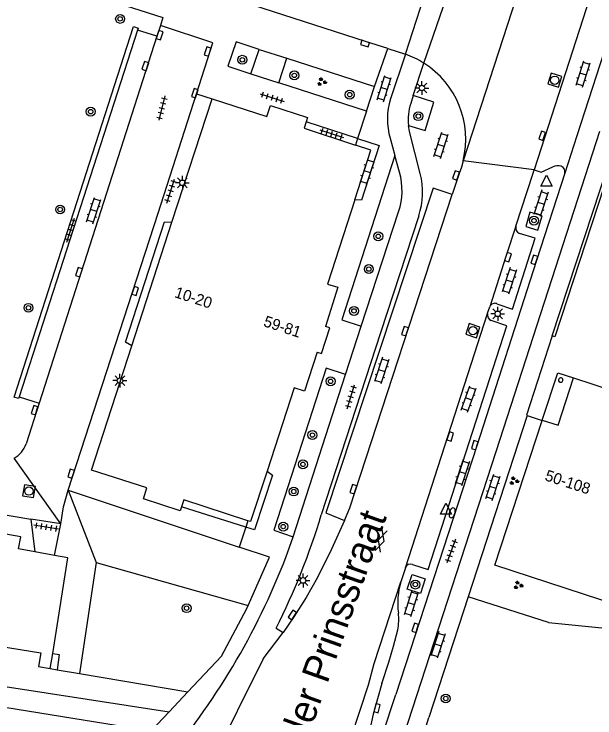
# Model space of a CAD drawing. Extents: x 132994 to 136000, y 393499 to 395512.
# Drawn here: x 133887.2 to 133939.3, y 395045.3 to 395108.5 of the extents above; entities that cross this region are included whole.
import ezdxf

# ---------------------------------------------------------------- set-up
doc = ezdxf.new("R2010")
doc.units = 0
for name, color, linetype in [('gg-afsc-muur', 7, 'Continuous'), ('gg-anno-huisnummerreeks BGT', 7, 'Continuous'), ('gg-anno-openbare ruimte label', 7, 'Continuous'), ('gg-bbg-hoofdgebouw', 7, 'Continuous'), ('gg-bbg-onder overbouw', 7, 'Continuous'), ('gg-bbg-pand overbouw', 7, 'Continuous'), ('gg-bbg-pilaar onder overbouw', 7, 'Continuous'), ('gg-knt-verharding', 7, 'Continuous'), ('gg-knt-verharding nz', 7, 'Continuous'), ('gt-grn-groengrens', 7, 'Continuous'), ('gt-grn-vlakafsluiter', 7, 'Continuous'), ('gt-grn-weggrens', 7, 'Continuous'), ('gt-symb-boom', 7, 'Continuous'), ('gt-symb-brandkraan', 7, 'Continuous'), ('gt-symb-gesloten verharding', 7, 'Continuous'), ('gt-symb-groenvak', 7, 'Continuous'), ('gt-symb-klinker verharding', 7, 'Continuous'), ('gt-symb-kolk', 7, 'Continuous'), ('gt-symb-lichtmast', 7, 'Continuous'), ('gt-symb-rioolschacht', 7, 'Continuous'), ('gt-symb-tegel verharding', 7, 'Continuous'), ('gt-symb-waterafsluiter', 7, 'Continuous')]:
    doc.layers.add(name, color=color, linetype=linetype)

# ---------------------------------------------------------------- blocks, each defined once
blk = doc.blocks.new('gt0-RS')
at = {"layer": 'gt-symb-rioolschacht'}
blk.add_lwpolyline([(-0.5, -0.5), (0.5, -0.5), (0.5, 0.5), (-0.5, 0.5)], close=True, dxfattribs=at)
blk.add_circle((0, 0), 0.375, dxfattribs=at)
blk = doc.blocks.new('gt0-KL1')
at = {"layer": 'gt-symb-klinker verharding'}
for p, q in [((-1.15, 0.3), (1.15, 0.3)), ((-1, -0.3), (-1, 0.3)), ((-0.5, 0.3), (-0.5, 0.45)), ((0, -0.3), (0, 0.3)), ((0.5, 0.3), (0.5, 0.45)), ((1, -0.3), (1, 0.3)), ((-1.15, -0.3), (1.15, -0.3)), ((-0.5, -0.45), (-0.5, -0.3)), ((0.5, -0.45), (0.5, -0.3))]:
    blk.add_line(p, q, dxfattribs=at)
blk = doc.blocks.new('gt0-LMAST')
at = {"layer": 'gt-symb-lichtmast'}
for p, q in [((-0.182, 0.173), (-0.447, 0.438)), ((-0.005, 0.246), (-0.005, 0.621)), ((0.172, 0.173), (0.437, 0.438)), ((-0.255, -0.004), (-0.63, -0.004)), ((-0.182, -0.181), (-0.447, -0.446)), ((-0.005, -0.254), (-0.005, -0.629)), ((0.437, -0.446), (0.172, -0.181)), ((0.245, -0.004), (0.62, -0.004))]:
    blk.add_line(p, q, dxfattribs=at)
blk.add_circle((-0.005, -0.004), 0.25, dxfattribs=at)
blk = doc.blocks.new('gt0-KOLK')
at = {"layer": 'gt-symb-kolk'}
blk.add_lwpolyline([(0, 0), (0.375, 0), (0.375, 0.4), (-0.375, 0.4), (-0.375, 0), (0, 0)], dxfattribs=at)
blk = doc.blocks.new('gt0-WAFSL')
at = {"layer": 'gt-symb-waterafsluiter'}
for p, q in [((-0.5, -0.333), (0, 0.667)), ((0, 0.667), (0.5, -0.333)), ((0.5, -0.333), (-0.5, -0.333))]:
    blk.add_line(p, q, dxfattribs=at)
blk = doc.blocks.new('gt0-TEG1')
at = {"layer": 'gt-symb-tegel verharding'}
for p, q in [((-1.125, 0), (1.125, 0)), ((-0.9, -0.25), (-0.9, 0.25)), ((-0.45, -0.25), (-0.45, 0.25)), ((0, -0.25), (0, 0.25)), ((0.45, -0.25), (0.45, 0.25)), ((0.9, -0.25), (0.9, 0.25))]:
    blk.add_line(p, q, dxfattribs=at)
blk = doc.blocks.new('gt0-BOOM')
at = {"layer": 'gt-symb-boom'}
for radius in [0.4, 0.2]:
    blk.add_circle((0, 0), radius, dxfattribs=at)
blk = doc.blocks.new('gt0-GRVAK')
at = {"layer": 'gt-symb-groenvak'}
for p, q in [((-0.11, 0.189), (-0.228, 0.24)), ((-0.182, 0.153), (0.088, 0.153)), ((-0.091, 0.211), (-0.156, 0.322)), ((-0.047, 0.214), (-0.047, 0.393)), ((-0.004, 0.211), (0.061, 0.322)), ((0.015, 0.189), (0.133, 0.24)), ((0.262, -0.052), (0.197, 0.059)), ((0.305, -0.049), (0.305, 0.13)), ((0.349, -0.052), (0.414, 0.059)), ((-0.245, -0.228), (-0.363, -0.177)), ((-0.318, -0.264), (-0.047, -0.264)), ((-0.226, -0.206), (-0.291, -0.095)), ((-0.183, -0.203), (-0.183, -0.024)), ((-0.139, -0.206), (-0.074, -0.095)), ((-0.12, -0.228), (-0.002, -0.177)), ((0.243, -0.074), (0.125, -0.023)), ((0.17, -0.11), (0.441, -0.11)), ((0.368, -0.074), (0.486, -0.023))]:
    blk.add_line(p, q, dxfattribs=at)
blk = doc.blocks.new('gt0-BR')
at = {"layer": 'gt-symb-brandkraan'}
for centre, radius, start, end in [((-0.244, 0), 0.206, 107.56694, 252.43307), ((0.599, -2.664), 3, 106.89205, 107.56694), ((0, -0.691), 0.938, 73.10799, 106.89205), ((-0.599, -2.664), 3, 72.43309, 73.10799), ((0.244, 0), 0.206, 287.56695, 72.43309), ((0.599, 2.664), 3, 252.43307, 253.10797), ((0, 0.691), 0.938, 253.10797, 286.89206), ((-0.599, 2.664), 3, 286.89206, 287.56695)]:
    blk.add_arc(centre, radius, start, end, dxfattribs=at)
blk = doc.blocks.new('gt0-GESVH1')
at = {"layer": 'gt-symb-gesloten verharding'}
for p, q in [((-0.992, -0.261), (0.008, 0.239)), ((0.008, -0.261), (-0.992, 0.239)), ((0.008, 0.239), (1.008, -0.261)), ((1.008, 0.239), (0.008, -0.261))]:
    blk.add_line(p, q, dxfattribs=at)

msp = doc.modelspace()

# ---------------------------------------------------------------- linework, layer by layer
at = {"layer": 'gg-afsc-muur'}
for points in [[(133935.491, 395079.621), (133940.536, 395094.995), (133940.631, 395094.964)], [(133965.256, 395086.926), (133963.621, 395081.914), (133948.935, 395086.735), (133950.51, 395091.478), (133940.687, 395094.695), (133935.724, 395079.545), (133935.491, 395079.621)]]:
    msp.add_lwpolyline(points, dxfattribs=at)
at = {"layer": 'gg-bbg-hoofdgebouw'}
for p, q in [((133901.363, 395089.816), (133904.96, 395100.91)), ((133904.96, 395100.91), (133909.87, 395099.322)), ((133934.598, 395072.023), (133934.607, 395072.051)), ((133890.82, 395059.899), (133889.054, 395060.227)), ((133890.44, 395049.75), (133890.654, 395051.112))]:
    msp.add_line(p, q, dxfattribs=at)
for points in [[(133909.87, 395099.322), (133910.192, 395100.303), (133913.536, 395099.221), (133913.408, 395098.824)], [(133917.769, 395091.819), (133915.32, 395084.26), (133916.26, 395083.99), (133915.129, 395080.459)], [(133914.39, 395078.155), (133914.778, 395078.028), (133915.533, 395080.327), (133915.129, 395080.459)], [(133899.108, 395065.974), (133894.15, 395067.57), (133897.765, 395078.719)], [(133914.39, 395078.155), (133913.26, 395074.65), (133912.33, 395074.95), (133909.898, 395067.485)], [(133937.409, 395075.844), (133956.669, 395069.545), (133951.005, 395052.267)], [(133951.005, 395052.267), (133930.343, 395059.04), (133934.598, 395072.023)], [(133902.22, 395064.268), (133902.107, 395063.919), (133898.791, 395064.99), (133899.108, 395065.974)], [(133889.054, 395060.227), (133887.58, 395060.5), (133887.78, 395061.58), (133885.95, 395061.92), (133885.64, 395061.04), (133883.5, 395061.43), (133883.5, 395062.36), (133881.65, 395062.65), (133881.48, 395061.57), (133877.152, 395062.251)], [(133890.654, 395051.112), (133892, 395059.68), (133890.82, 395059.899)], [(133875.555, 395052.163), (133876.36, 395052.03), (133876.56, 395053.26), (133889.59, 395051.16), (133889.39, 395049.94), (133890.44, 395049.75)]]:
    msp.add_lwpolyline(points, dxfattribs=at)
at = {"layer": 'gg-bbg-onder overbouw'}
for p, q in [((133913.408, 395098.824), (133913.224, 395098.256)), ((133913.224, 395098.256), (133917.833, 395096.752)), ((133897.765, 395078.719), (133901.363, 395089.816)), ((133902.422, 395064.894), (133902.22, 395064.268)), ((133908.184, 395063.026), (133902.422, 395064.894))]:
    msp.add_line(p, q, dxfattribs=at)
for points in [[(133917.769, 395091.819), (133919.22, 395096.3), (133917.833, 395096.752)], [(133934.607, 395072.051), (133936.022, 395071.593), (133937.409, 395075.844)], [(133909.898, 395067.485), (133908.42, 395062.95), (133908.184, 395063.026)]]:
    msp.add_lwpolyline(points, dxfattribs=at)
at = {"layer": 'gg-bbg-pand overbouw'}
for p, q in [((133918.026, 395097.345), (133913.408, 395098.824)), ((133907.993, 395062.44), (133902.22, 395064.268))]:
    msp.add_line(p, q, dxfattribs=at)
for points in [[(133918.026, 395097.345), (133919.967, 395096.723), (133918.379, 395091.804), (133917.769, 395091.819)], [(133897.765, 395078.719), (133897.19, 395079.057), (133900.696, 395089.859), (133901.363, 395089.816)], [(133934.607, 395072.051), (133936.003, 395076.307), (133937.409, 395075.844)], [(133909.898, 395067.485), (133910.374, 395067.127), (133908.775, 395062.192), (133907.993, 395062.44)]]:
    msp.add_lwpolyline(points, dxfattribs=at)
at = {"layer": 'gg-bbg-pilaar onder overbouw'}
for centre, radius, start, end in [((133936.267, 395075.658), 0.212, 174.73353, 230.05841), ((133936.256, 395075.653), 0.201, 231.68178, 173.11015)]:
    msp.add_arc(centre, radius, start, end, dxfattribs=at)
at = {"layer": 'gg-knt-verharding'}
for p, q in [((133939.156, 395110.928), (133933.879, 395094.512)), ((133900.318, 395107.471), (133900.004, 395106.51)), ((133940.839, 395107.284), (133937.705, 395097.577)), ((133898.256, 395107.074), (133887.635, 395074.145)), ((133900.004, 395106.51), (133889.434, 395073.566)), ((133900.004, 395106.51), (133898.256, 395107.074)), ((133908.444, 395103.146), (133909.184, 395105.339)), ((133919.553, 395101.992), (133920.731, 395105.423)), ((133920.731, 395105.423), (133922.312, 395104.906)), ((133922.312, 395104.906), (133920.968, 395100.899)), ((133910.95, 395102.334), (133911.68, 395104.544)), ((133911.68, 395104.544), (133919.553, 395101.992)), ((133923.026, 395101.21), (133923.966, 395104.106)), ((133906.386, 395103.843), (133908.444, 395103.146)), ((133918.82, 395099.781), (133910.95, 395102.334)), ((133918.82, 395099.781), (133919.553, 395101.992)), ((133900.127, 395090.641), (133903.556, 395101.359)), ((133923.026, 395101.21), (133922.791, 395100.488)), ((133918.82, 395099.781), (133918.026, 395097.345)), ((133939.743, 395097.955), (133939.115, 395096.025)), ((133920.95, 395097.356), (133921.373, 395095.825)), ((133937.705, 395097.577), (133936.623, 395094.226)), ((133921.79, 395094.314), (133921.373, 395095.825)), ((133927.129, 395094.193), (133926.523, 395092.3)), ((133918.336, 395080.482), (133921.706, 395090.76)), ((133892.04, 395065.76), (133900.127, 395090.641)), ((133923.521, 395090.401), (133920.082, 395079.89)), ((133916.93, 395076.15), (133918.336, 395080.482)), ((133920.082, 395079.89), (133914.764, 395063.556)), ((133912.239, 395061.577), (133916.93, 395076.15)), ((133887.635, 395074.145), (133889.434, 395073.566)), ((133889.434, 395073.566), (133888.26, 395069.92)), ((133933.26, 395072.483), (133927.961, 395056.201)), ((133933.26, 395072.483), (133934.598, 395072.023)), ((133861.75, 395067.59), (133888.704, 395063.177)), ((133892.04, 395065.76), (133907.395, 395060.651)), ((133915.172, 395063.723), (133916.856, 395063.045)), ((133888.704, 395063.177), (133889.054, 395060.227)), ((133890.82, 395059.899), (133891.37, 395062.74)), ((133907.993, 395062.44), (133907.395, 395060.651)), ((133911.58, 395059.728), (133912.239, 395061.577)), ((133922.309, 395058.794), (133921.904, 395057.527)), ((133927.961, 395056.201), (133924.43, 395045.35)), ((133910.711, 395053.375), (133911.333, 395053.002)), ((133909.542, 395050.626), (133911.333, 395053.002)), ((133901.121, 395045.88), (133902.778, 395047.648)), ((133919.86, 395042.603), (133921.459, 395047.422)), ((133899.504, 395044.155), (133901.121, 395045.88)), ((133922.92, 395046.099), (133921.461, 395041.667)), ((133923.566, 395042.716), (133924.43, 395045.35))]:
    msp.add_line(p, q, dxfattribs=at)
for points in [[(133920.731, 395105.423), (133918.748, 395106.049), (133898.414, 395112.632)], [(133895.766, 395109.733), (133900.546, 395108.19), (133900.318, 395107.471)], [(133887.635, 395074.145), (133887.584, 395073.987), (133887.194, 395074.113), (133897.922, 395107.382), (133898.315, 395107.255), (133898.256, 395107.074)], [(133903.556, 395101.359), (133905.021, 395105.938), (133900.318, 395107.471)], [(133909.184, 395105.339), (133907.116, 395106.008), (133906.386, 395103.843)], [(133922.584, 395098.512), (133924.093, 395098.048), (133924.882, 395100.605), (133923.026, 395101.21)], [(133923.645, 395094.2), (133922.67, 395097.96), (133922.584, 395098.512)], [(133921.373, 395095.825), (133916.623, 395081.063), (133918.336, 395080.482)], [(133939.115, 395096.025), (133930.447, 395069.221), (133922.92, 395046.099)], [(133927.504, 395095.347), (133927.338, 395094.763), (133927.129, 395094.193)], [(133932.237, 395089.467), (133933.774, 395094.233), (133933.879, 395094.512)], [(133933.879, 395094.512), (133934.501, 395094.302), (133935.55, 395094.784)], [(133936.623, 395094.226), (133934.085, 395086.387), (133928.738, 395069.751), (133921.459, 395047.422)], [(133926.523, 395092.3), (133924.812, 395092.866), (133915.172, 395063.723)], [(133916.856, 395063.045), (133917.321, 395064.194), (133926.523, 395092.3)], [(133933.115, 395089.447), (133934.214, 395089.101), (133934.594, 395090.388), (133933.495, 395090.734), (133933.115, 395089.447)], [(133930.533, 395082.509), (133931.919, 395082.021), (133933.961, 395088.377), (133932.552, 395088.819)], [(133929.691, 395081.638), (133929.685, 395081.654), (133929.892, 395082.222)], [(133922.951, 395059.107), (133924.366, 395058.634), (133931.425, 395080.523), (133930.02, 395080.988)], [(133935.491, 395079.621), (133933.19, 395072.499), (133933.26, 395072.483)], [(133916.93, 395076.15), (133915.214, 395076.71), (133910.511, 395062.178), (133912.239, 395061.577)], [(133891.37, 395062.74), (133891.61, 395064.26), (133892.04, 395065.76)], [(133916.856, 395063.045), (133915.677, 395060.459), (133914.41, 395057.915), (133913.399, 395056.13), (133912.298, 395054.4), (133911.333, 395053.002)], [(133908.204, 395055.424), (133910.116, 395059.748), (133907.395, 395060.651)], [(133922.912, 395058.199), (133924.102, 395057.816), (133923.672, 395056.483), (133922.483, 395056.867), (133922.912, 395058.199)], [(133915.867, 395038.755), (133919, 395048.29), (133919.5, 395050.2), (133921.904, 395057.527)], [(133902.778, 395047.648), (133905.794, 395050.867), (133908.084, 395055.152), (133908.204, 395055.424)], [(133810.349, 395054.838), (133845.185, 395052.47), (133860.069, 395050.529), (133899.504, 395044.155)], [(133843.027, 395054.357), (133845.831, 395054.166), (133860.213, 395052.172), (133901.121, 395045.88)], [(133920.21, 395048.413), (133920.84, 395050.331), (133921.259, 395051.772), (133921.623, 395053.224)], [(133909.542, 395050.626), (133904.896, 395041.3), (133903.495, 395038.768)], [(133920.21, 395048.413), (133919.421, 395045.665), (133918.823, 395042.893)]]:
    msp.add_lwpolyline(points, dxfattribs=at)
for centre, radius, start, end in [((133919.639, 395097.27), 8.09, 57.66813, 70.70799), ((133919.634, 395097.262), 8.1, 346.32343, 57.66684), ((133926.888, 395099.097), 6.188, 163.07267, 196.34516), ((133927.486, 395098.997), 4.926, 162.38577, 185.65358), ((133935.993, 395093.991), 0.908, 69.67085, 119.21892), ((133936.142, 395094.37), 0.502, 343.38445, 70.55992), ((133915.876, 395092.676), 6.137, 341.80879, 15.4833), ((133917.061, 395092.513), 6.796, 341.8921, 14.36894), ((133932.741, 395089.311), 0.527, 162.83359, 249.01622), ((133930.349, 395082.061), 0.485, 67.68675, 160.55299), ((133930.221, 395081.498), 0.548, 165.17423, 248.51862), ((133886.221, 395070.548), 2.133, 296.91791, 342.87197), ((133854.925, 395081.48), 62.466, 333.26076, 343.32478), ((133851.629, 395082.866), 64.261, 319.46486, 338.89577), ((133922.787, 395058.629), 0.506, 71.07678, 160.9053), ((133928.216, 395055.631), 6.591, 163.28092, 187.84015), ((133917.452, 395054.156), 4.274, 347.40009, 7.73953)]:
    msp.add_arc(centre, radius, start, end, dxfattribs=at)
at = {"layer": 'gg-knt-verharding nz'}
for p, q in [((133922.312, 395104.906), (133924.23, 395110.771)), ((133923.966, 395104.106), (133926.195, 395110.54)), ((133918.026, 395097.345), (133917.833, 395096.752)), ((133922.309, 395058.794), (133929.691, 395081.638)), ((133908.184, 395063.026), (133907.993, 395062.44))]:
    msp.add_line(p, q, dxfattribs=at)
msp.add_lwpolyline([(133932.237, 395089.467), (133931.339, 395086.751), (133929.892, 395082.222)], dxfattribs=at)
at = {"layer": 'gt-grn-groengrens'}
for p, q in [((133892.04, 395065.76), (133894.546, 395059.276)), ((133894.546, 395059.276), (133893.068, 395049.303)), ((133894.546, 395059.276), (133908.204, 395055.424)), ((133890.44, 395049.75), (133891.041, 395049.648)), ((133891.041, 395049.648), (133893.068, 395049.303)), ((133893.068, 395049.303), (133902.778, 395047.648))]:
    msp.add_line(p, q, dxfattribs=at)
msp.add_lwpolyline([(133890.654, 395051.112), (133891.245, 395051.019), (133891.041, 395049.648)], dxfattribs=at)
at = {"layer": 'gt-grn-vlakafsluiter'}
for q in [(133927.961, 395056.201), (133951.005, 395052.267)]:
    msp.add_line((133935.173, 395053.9), q, dxfattribs=at)
at = {"layer": 'gt-grn-weggrens'}
for p, q in [((133934.058, 395115.545), (133927.504, 395095.347)), ((133909.184, 395105.339), (133911.68, 395104.544)), ((133908.444, 395103.146), (133910.95, 395102.334)), ((133903.556, 395101.359), (133904.96, 395100.91)), ((133933.879, 395094.512), (133927.504, 395095.347)), ((133891.37, 395062.74), (133887.187, 395068.646)), ((133891.37, 395062.74), (133888.704, 395063.177))]:
    msp.add_line(p, q, dxfattribs=at)

# ---------------------------------------------------------------- block references
at = {"layer": 'gt-symb-boom'}
for p in [(133896.706, 395108.076), (133907.676, 395104.404), (133912.349, 395103.001), (133917.318, 395101.271), (133894.063, 395099.75), (133923.472, 395099.339), (133891.321, 395090.963), (133919.878, 395088.559), (133919.032, 395085.613), (133888.478, 395082.139), (133917.703, 395081.86), (133915.598, 395075.539), (133913.968, 395070.714), (133913.116, 395068.083), (133912.294, 395065.644), (133911.348, 395062.496), (133902.675, 395055.171), (133925.938, 395047.064)]:
    msp.add_blockref('gt0-BOOM', p, dxfattribs=at)
for p, rotation in [((133933.856, 395089.968), 72.05443695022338), ((133923.207, 395057.293), 72.05443694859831)]:
    msp.add_blockref('gt0-BOOM', p, dxfattribs=dict(at, rotation=rotation))
at = {"layer": 'gt-symb-brandkraan', "rotation": 72.1265789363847}
msp.add_blockref('gt0-BR', (133926.512, 395063.734), dxfattribs=at)
at = {"layer": 'gt-symb-gesloten verharding', "rotation": 72.30769910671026}
msp.add_blockref('gt0-GESVH1', (133920.119, 395061.224), dxfattribs=at)
at = {"layer": 'gt-symb-groenvak'}
for p in [(133914.798, 395102.428), (133932.058, 395066.605), (133932.431, 395057.238)]:
    msp.add_blockref('gt0-GRVAK', p, dxfattribs=at)
at = {"layer": 'gt-symb-klinker verharding'}
for p, rotation in [((133938.271, 395103.118), 72.36228444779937), ((133920.407, 395101.815), 72.23567662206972), ((133925.521, 395096.717), 72.05443695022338), ((133918.895, 395094.35), 72.12657893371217), ((133934.485, 395091.528), -108.16340687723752), ((133894.326, 395090.867), 72.12657893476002), ((133931.641, 395084.558), -108.21778329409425), ((133920.174, 395076.509), -108.18126897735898), ((133927.995, 395073.943), 70.85862621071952), ((133927.415, 395067.343), -108.18126897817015), ((133930.177, 395066.013), 71.63753156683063), ((133922.833, 395055.582), -106.91321771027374), ((133925.238, 395051.879), -108.18126897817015)]:
    msp.add_blockref('gt0-KL1', p, dxfattribs=dict(at, rotation=rotation))
at = {"layer": 'gt-symb-kolk'}
for p, rotation in [((133900.067, 395106.677), -108.05455246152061), ((133918.748, 395106.049), 162.48880443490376), ((133904.747, 395105.092), 72.05443694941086), ((133899.163, 395103.783), 72.12657893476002), ((133903.603, 395101.35), 71.99992540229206), ((133934.782, 395097.525), 71.94544753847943), ((133927.052, 395093.964), 71.40202220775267), ((133931.339, 395086.751), -108.30806815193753), ((133934.085, 395086.387), 72.05443694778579), ((133893.2, 395085.27), 72.12657893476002), ((133897.872, 395083.708), -107.9455630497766), ((133922.475, 395079.978), 71.99992540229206), ((133889.214, 395072.896), 72.12657893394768), ((133926.148, 395070.643), -107.94556305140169), ((133928.738, 395069.751), 72.18111108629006), ((133892.5, 395067.187), 72.18111108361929), ((133917.838, 395065.802), 71.87318748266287), ((133912.334, 395054.457), 57.374964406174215), ((133923.385, 395053.355), 71.99992540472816), ((133919.569, 395046.246), -104.647375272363)]:
    msp.add_blockref('gt0-KOLK', p, dxfattribs=dict(at, rotation=rotation))
at = {"layer": 'gt-symb-lichtmast'}
for p in [(133923.802, 395101.873), (133902.299, 395093.363), (133930.605, 395081.598), (133896.696, 395075.603), (133913.128, 395057.667)]:
    msp.add_blockref('gt0-LMAST', p, dxfattribs=at)
at = {"layer": 'gt-symb-rioolschacht'}
for p, rotation in [((133935.725, 395102.572), 72.05443694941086), ((133928.371, 395080.085), 71.81873102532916), ((133888.519, 395065.679), -9.55652761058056)]:
    msp.add_blockref('gt0-RS', p, dxfattribs=dict(at, rotation=rotation))
at = {"layer": 'gt-symb-tegel verharding'}
for p, rotation in [((133910.358, 395101.011), -17.945563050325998), ((133900.462, 395100.067), -103.7721454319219), ((133915.699, 395097.759), -17.764323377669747), ((133901.245, 395092.616), 72.23567662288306), ((133892.26, 395089.112), 71.94544753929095), ((133917.424, 395074.14), 73.37760386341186), ((133890.061, 395062.452), 170.67893928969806), ((133926.424, 395060.31), -109.63070227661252)]:
    msp.add_blockref('gt0-TEG1', p, dxfattribs=dict(at, rotation=rotation))
at = {"layer": 'gt-symb-waterafsluiter'}
for p in [(133934.98, 395093.38), (133925.956, 395063.931)]:
    msp.add_blockref('gt0-WAFSL', p, dxfattribs=at)

# ---------------------------------------------------------------- texts
at = {"layer": 'gg-anno-huisnummerreeks BGT'}
for s, rotation, p in [('10-20', 342, (133901.516, 395083.11)), ('59-81', 341.8, (133909.502, 395080.509)), ('50-108', 341.9, (133934.764, 395066.67))]:
    msp.add_text(s, height=1, rotation=rotation, dxfattribs=at).set_placement(p)
at = {"layer": 'gg-anno-openbare ruimte label'}
msp.add_text('Winkler Prinsstraat', height=2.5, rotation=70.4, dxfattribs=at).set_placement((133911.246, 395036.945))

doc.saveas('drawing.dxf')
